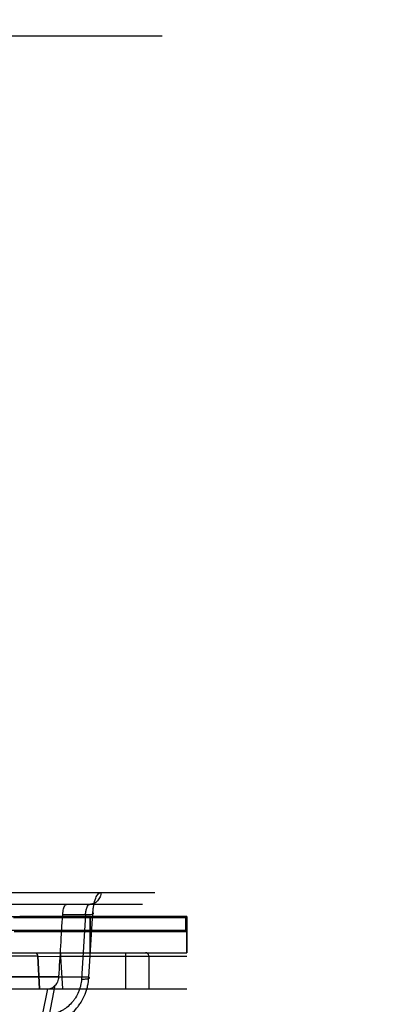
# Model space of a CAD drawing. Header units: millimetres. Extents: x 0 to 297, y 0 to 210.
# Tile 273 of 499: x 59.061 to 59.272, y 159.988 to 160.558. Entities that reach past the tile are written whole.
import ezdxf

# ---------------------------------------------------------------- set-up
doc = ezdxf.new("R2010")
doc.units = ezdxf.units.MM
doc.header["$LTSCALE"] = 16.335
doc.layers.get('0').update_dxf_attribs({"linetype": 'CONTINUOUS'})
for name, color, linetype in [('AXES_REF', 7, 'CONTINUOUS'), ('INTFCLR_1', 7, 'CONTINUOUS'), ('INTFCLR_144815', 7, 'CONTINUOUS'), ('INTFCLR_72935', 7, 'CONTINUOUS')]:
    doc.layers.add(name, color=color, linetype=linetype)

msp = doc.modelspace()

# ---------------------------------------------------------------- linework, layer by layer
at = {"color": 7, "linetype": 'Continuous'}
for radius in [6.78708, 6.7865, 6.74304]:
    msp.add_circle((57.46373, 154.71146), radius, dxfattribs=at)
msp.add_arc((57.46373, 154.71146), 6.72, 278.277129, 261.722871, dxfattribs=at)
at = {"layer": 'AXES_REF', "color": 9, "linetype": 'Continuous'}
msp.add_circle((57.46373, 154.71146), 6.19116, dxfattribs=at)
at = {"layer": 'INTFCLR_1', "color": 6, "linetype": 'Continuous'}
for p, q in [((59.05759, 160.03785), (59.15731, 160.03785)), ((59.06109, 160.03846), (59.15793, 160.03846)), ((59.15793, 160.03846), (59.15731, 160.03785)), ((59.15731, 160.03785), (59.15731, 160.03033)), ((59.15731, 160.03033), (59.05668, 160.03033)), ((59.05785, 160.02971), (59.15793, 160.02971)), ((59.15731, 160.03033), (59.15793, 160.02971)), ((58.90718, 160.01746), (59.15793, 160.01746))]:
    msp.add_line(p, q, dxfattribs=at)
at = {"layer": 'INTFCLR_1', "color": 9, "linetype": 'Continuous'}
for p, q in [((59.10193, 160.01746), (59.10193, 160.03846)), ((59.15793, 160.03846), (59.15793, 160.01746))]:
    msp.add_line(p, q, dxfattribs=at)
at = {"layer": 'INTFCLR_144815', "color": 6, "linetype": 'Continuous'}
for p, q in [((57.91215, 160.5484), (59.1437, 160.5484)), ((59.07262, 159.99646), (59.07157, 160.01547)), ((59.07157, 160.01547), (59.07262, 159.99646)), ((59.07753, 159.99646), (59.15793, 159.99646))]:
    msp.add_line(p, q, dxfattribs=at)
at = {"layer": 'INTFCLR_144815', "color": 9, "linetype": 'Continuous'}
for p, q in [((58.77639, 160.0524), (59.13937, 160.0524)), ((59.13237, 160.04546), (58.73436, 160.04546)), ((59.08605, 160.03956), (59.09929, 160.03956)), ((59.09929, 160.03956), (59.09696, 160.00219)), ((59.10116, 160.00322), (59.10351, 160.04059)), ((58.88799, 160.01746), (59.15583, 160.01746)), ((59.08486, 160.01746), (59.08486, 160.01536)), ((59.12251, 160.01746), (59.12251, 159.99646)), ((59.07157, 160.01547), (59.02722, 160.01547)), ((59.07157, 160.01547), (59.08486, 160.01536)), ((59.08486, 160.01536), (59.08591, 159.99646)), ((59.15793, 160.01536), (59.08486, 160.01536)), ((59.13603, 160.01536), (59.13603, 159.99646)), ((59.08386, 160.0034), (58.91516, 160.0034)), ((59.10116, 160.00322), (58.92734, 160.00322)), ((57.94491, 159.99646), (59.07753, 159.99646)), ((59.07717, 159.99646), (59.07415, 159.98137)), ((59.07834, 159.98151), (59.08177, 159.99862))]:
    msp.add_line(p, q, dxfattribs=at)
at = {"layer": 'INTFCLR_144815', "color": 6, "linetype": 'Continuous'}
msp.add_ellipse((58.53907, 160.18126), major_axis=(0.20688, 3.73491), ratio=0.148162, start_param=-1.610227, end_param=-1.600538, dxfattribs=at)
at = {"layer": 'INTFCLR_144815', "color": 9, "linetype": 'Continuous'}
for points, knots in [([(59.10817, 160.0524), (59.10817, 160.05198), (59.10809, 160.05111), (59.10773, 160.04981), (59.10711, 160.04857), (59.10625, 160.04746), (59.10519, 160.04656), (59.104, 160.04592), (59.10277, 160.04554), (59.10193, 160.04546), (59.10153, 160.04546)], [0, 0, 0, 0, 0.119601, 0.24584, 0.376363, 0.508358, 0.638954, 0.765614, 0.886393, 1, 1, 1, 1]), ([(59.10351, 160.04059), (59.10356, 160.0414), (59.10371, 160.04296), (59.10416, 160.0458), (59.10485, 160.04837), (59.10598, 160.05088), (59.10717, 160.0524), (59.10817, 160.0524)], [0, 0, 0, 0, 0.18259, 0.354415, 0.653084, 0.773008, 1, 1, 1, 1]), ([(59.09929, 160.03956), (59.09932, 160.03996), (59.09939, 160.04074), (59.09962, 160.04216), (59.10003, 160.04363), (59.10059, 160.04491), (59.10125, 160.04546), (59.10153, 160.04546)], [0, 0, 0, 0, 0.183646, 0.356458, 0.656456, 0.871723, 1, 1, 1, 1]), ([(59.09929, 160.03956), (59.09967, 160.03956), (59.10042, 160.03956), (59.10163, 160.03962), (59.10261, 160.03969), (59.10334, 160.03987), (59.10372, 160.03996), (59.10404, 160.04037), (59.10366, 160.04052), (59.10351, 160.04059)], [0, 0, 0, 0, 0.217556, 0.424111, 0.682049, 0.776377, 0.843664, 0.90835, 1, 1, 1, 1]), ([(59.06959, 160.01746), (59.06983, 160.01746), (59.07034, 160.01736), (59.071, 160.01692), (59.07144, 160.01625), (59.07156, 160.01573), (59.07157, 160.01547)], [0, 0, 0, 0, 0.234837, 0.491293, 0.753171, 1, 1, 1, 1]), ([(59.13603, 160.01536), (59.13603, 160.01569), (59.13588, 160.01635), (59.13518, 160.0172), (59.13442, 160.01746), (59.134, 160.01746)], [0, 0, 0, 0, 0.305633, 0.607393, 1, 1, 1, 1]), ([(59.07672, 159.97565), (59.07753, 159.97575), (59.07913, 159.97602), (59.08227, 159.97687), (59.0849, 159.978), (59.08703, 159.97922), (59.08844, 159.9801), (59.09079, 159.98182), (59.09321, 159.98414), (59.09532, 159.98674), (59.09721, 159.98954), (59.09854, 159.99219), (59.09945, 159.99456), (59.09998, 159.99617), (59.10074, 159.99902), (59.10108, 160.00154), (59.10116, 160.00322)], [0, 0, 0, 0, 0.060969, 0.121873, 0.243913, 0.274919, 0.306131, 0.368317, 0.493199, 0.556651, 0.619807, 0.746395, 0.778408, 0.810257, 0.873549, 1, 1, 1, 1]), ([(59.09696, 160.00219), (59.09688, 160.00092), (59.0966, 159.99903), (59.09592, 159.99659), (59.09503, 159.9942), (59.09385, 159.99192), (59.09241, 159.98983), (59.0908, 159.98787), (59.08896, 159.98614), (59.08692, 159.98467), (59.08479, 159.9834), (59.08252, 159.98243), (59.08015, 159.98179), (59.07894, 159.98158), (59.07834, 159.98151)], [0, 0, 0, 0, 0.126036, 0.189218, 0.253015, 0.379655, 0.442894, 0.506456, 0.63159, 0.693892, 0.756186, 0.878295, 0.939149, 1, 1, 1, 1]), ([(59.09696, 160.00219), (59.09737, 160.00218), (59.09815, 160.00219), (59.09937, 160.00224), (59.10033, 160.00232), (59.10102, 160.00249), (59.10138, 160.00258), (59.10172, 160.00298), (59.10132, 160.00315), (59.10116, 160.00322)], [0, 0, 0, 0, 0.232845, 0.439844, 0.685468, 0.774154, 0.838366, 0.902841, 1, 1, 1, 1])]:
    msp.add_open_spline(points, degree=3, knots=knots, dxfattribs=at)
at = {"layer": 'INTFCLR_144815', "color": 6, "linetype": 'Continuous'}
for points, knots in [([(59.08605, 160.03956), (59.08608, 160.04014), (59.08619, 160.04122), (59.0865, 160.04277), (59.08696, 160.04421), (59.08767, 160.04546), (59.08831, 160.04546)], [0, 0, 0, 0, 0.263603, 0.503222, 0.705171, 1, 1, 1, 1]), ([(59.08177, 159.99861), (59.08208, 159.99894), (59.08259, 159.99958), (59.08324, 160.00074), (59.08369, 160.002), (59.08383, 160.00296), (59.08386, 160.0034)], [0, 0, 0, 0, 0.254211, 0.456949, 0.746923, 1, 1, 1, 1]), ([(59.07753, 159.99646), (59.07799, 159.99646), (59.07884, 159.99665), (59.08031, 159.99733), (59.08124, 159.99806), (59.08177, 159.99861)], [0, 0, 0, 0, 0.281886, 0.527828, 1, 1, 1, 1])]:
    msp.add_open_spline(points, degree=3, knots=knots, dxfattribs=at)
at = {"layer": 'INTFCLR_72935', "color": 9, "linetype": 'Continuous'}
for p, q in [((58.90588, 160.03846), (59.06113, 160.03846)), ((59.10193, 160.03846), (59.10193, 160.01746)), ((59.15793, 160.01746), (59.15793, 160.03846))]:
    msp.add_line(p, q, dxfattribs=at)
at = {"layer": 'INTFCLR_72935', "color": 6, "linetype": 'Continuous'}
for p, q in [((59.15731, 160.03785), (59.05872, 160.03785)), ((59.15793, 160.03846), (59.06113, 160.03846)), ((59.15731, 160.03785), (59.15793, 160.03846)), ((59.15731, 160.03033), (59.15731, 160.03785)), ((59.05873, 160.03033), (59.15731, 160.03033)), ((59.05996, 160.02971), (59.15793, 160.02971)), ((59.15793, 160.02971), (59.15731, 160.03033)), ((58.90718, 160.01746), (59.15793, 160.01746))]:
    msp.add_line(p, q, dxfattribs=at)

doc.saveas('drawing.dxf')
